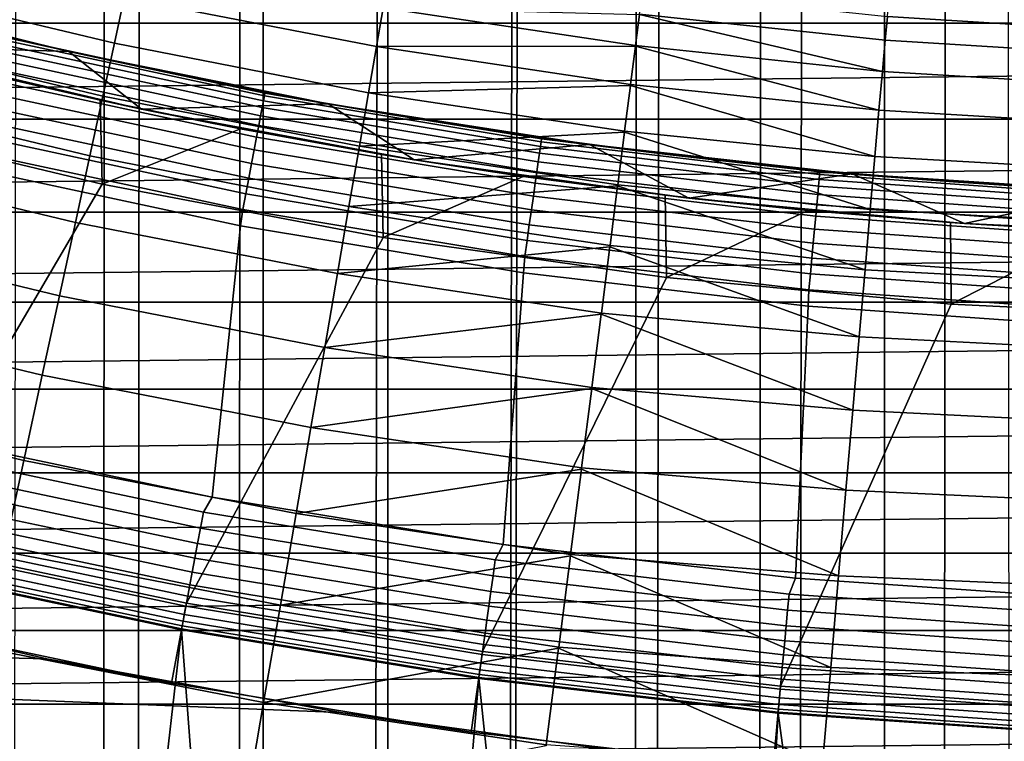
# Model space of a CAD drawing. Header units: metres. Extents: x -109 to 109, y -342 to 66.
# Tile 262 of 512: x -5.01 to -1.38, y -24 to -21.35. Entities that reach past the tile are written whole.
import ezdxf

# ---------------------------------------------------------------- set-up
doc = ezdxf.new("R2010")
doc.units = ezdxf.units.M
doc.layers.add('solid_K_24_62_16_000B91', color=7, linetype='CONTINUOUS')

msp = doc.modelspace()

# ---------------------------------------------------------------- linework, layer by layer
at = {"layer": 'solid_K_24_62_16_000B91'}
for points in [[(-5.320908, -282.842865, 9.193503), (-5.183332, -20.35026, -61.218571), (-4.694345, -20.468588, -61.441338), (-4.772721, -282.916138, 8.919953)], [(-5.320908, -277.859314, 27.792324), (-4.772721, -277.786011, 28.065874), (-4.56498, -20.497828, -40.773479), (-5.020024, -20.391159, -41.030163)], [(-4.772721, -282.916138, 8.919953), (-4.694345, -20.468588, -61.441338), (-4.195524, -20.576628, -61.64061), (-4.209518, -282.981384, 8.676523)], [(-4.772721, -277.786011, 28.065874), (-4.209518, -277.720795, 28.309303), (-4.108289, -20.594221, -40.544762), (-4.56498, -20.497828, -40.773479)], [(-4.209518, -282.981384, 8.676523), (-4.195524, -20.576628, -61.64061), (-3.687904, -20.673639, -61.816399)], [(-4.209518, -277.720795, 28.309303), (-3.63307, -277.663849, 28.521849), (-3.650502, -20.680277, -40.343018), (-4.108289, -20.594221, -40.544762)], [(-4.209518, -282.981384, 8.676523), (-3.687904, -20.673639, -61.816399), (-3.17324, -20.758867, -61.968513), (-3.63307, -283.03833, 8.46398)], [(-3.63307, -277.663849, 28.521849), (-3.192758, -20.755875, -40.167614), (-3.650502, -20.680277, -40.343018)], [(-3.63307, -277.663849, 28.521849), (-3.045191, -277.615356, 28.702837), (-2.735604, -20.821058, -40.017681), (-3.192758, -20.755875, -40.167614)], [(-3.63307, -283.03833, 8.46398), (-3.17324, -20.758867, -61.968513), (-2.652949, -20.831751, -62.096958), (-3.045191, -283.086823, 8.28299)], [(-3.045191, -277.615356, 28.702837), (-2.44773, -277.57547, 28.851702), (-2.278838, -20.875988, -39.892242), (-2.735604, -20.821058, -40.017681)], [(-3.045191, -283.086823, 8.28299), (-2.652949, -20.831751, -62.096958), (-2.127888, -20.891914, -62.201893), (-2.44773, -283.126709, 8.134125)], [(-2.44773, -277.57547, 28.851702), (-1.842568, -277.544312, 28.967976), (-1.822378, -20.920778, -39.790558), (-2.278838, -20.875988, -39.892242)], [(-2.44773, -283.126709, 8.134125), (-2.127888, -20.891914, -62.201893), (-1.599007, -20.939035, -62.283409), (-1.842568, -283.157867, 8.017853)], [(-1.842568, -277.544312, 28.967976), (-1.231609, -277.521973, 29.051289), (-1.366183, -20.955513, -39.712055), (-1.822378, -20.920778, -39.790558)], [(-1.842568, -283.157867, 8.017853), (-1.599007, -20.939035, -62.283409), (-1.067499, -20.972851, -62.34156), (-1.231609, -283.180206, 7.934538)], [(-16.252846, -20.995649, 84.926178), (-15.772186, -21.360191, 84.926178), (16.252853, -20.995644, 84.926178)], [(-15.772186, -21.360191, 84.926178), (15.772194, -21.360186, 84.926178), (16.252853, -20.995644, 84.926178)], [(-5.539476, -21.045187, -26.617601), (-4.620175, -21.265926, -26.617601), (-4.656745, -21.43425, -26.158104), (-5.583322, -21.211763, -26.158104)], [(-4.589435, -21.124434, -27.086475), (-3.667589, -21.303835, -27.086475), (-3.692155, -21.446529, -26.617601), (-4.620175, -21.265926, -26.617601)], [(-4.823982, -21.464602, 36.389439), (-5.769203, -21.230078, 36.441433), (-5.694019, -21.250368, 34.5), (-5.186697, -21.379854, 34.5)], [(-5.550264, -21.443344, 36.39415), (-5.769203, -21.230078, 36.441433), (-4.823982, -21.464602, 36.389439)], [(-5.583322, -21.211763, -26.158104), (-4.656745, -21.43425, -26.158104), (-4.699016, -21.628817, -25.709589), (-5.634004, -21.404308, -25.709589)], [(-4.620175, -21.265926, -26.617601), (-3.692155, -21.446529, -26.617601), (-3.721379, -21.616283, -26.158104), (-4.656745, -21.43425, -26.158104)], [(-1.812234, -21.335688, -28.041328), (-1.820197, -21.423109, -27.56287), (-2.724019, -21.327137, -27.563086), (-2.713028, -21.241087, -28.034622)], [(-1.812234, -21.335688, -28.041328), (-1.806651, -21.276346, -28.524107), (-0.903465, -21.333597, -28.525421), (-0.906395, -21.39259, -28.045164)], [(-3.667589, -21.303835, -27.086475), (-2.738821, -21.443027, -27.086475), (-2.73917, -21.445757, -27.076553), (-3.692155, -21.446529, -26.617601)], [(-2.724305, -21.329382, -27.55254), (-2.738821, -21.443027, -27.086475), (-3.667589, -21.303835, -27.086475)], [(-1.830512, -21.538307, -27.090376), (-2.738821, -21.443027, -27.086475), (-2.724305, -21.329382, -27.55254)], [(-1.820197, -21.423109, -27.56287), (-1.830512, -21.538307, -27.090376), (-2.724305, -21.329382, -27.55254), (-2.724019, -21.327137, -27.563086)], [(-1.820197, -21.423109, -27.56287), (-1.812234, -21.335688, -28.041328), (-0.906395, -21.39259, -28.045164), (-0.910501, -21.479443, -27.569164)], [(-15.772186, -21.360191, 84.926178), (-15.283257, -21.713766, 84.926178), (15.772194, -21.360186, 84.926178)], [(-15.283257, -21.713766, 84.926178), (15.283264, -21.71376, 84.926178), (15.772194, -21.360186, 84.926178)], [(-5.634004, -21.404308, -25.709589), (-4.699016, -21.628817, -25.709589), (-4.74684, -21.848944, -25.273624), (-5.691344, -21.62215, -25.273624)], [(-5.111546, -21.401611, 34.440392), (-4.676437, -21.497231, 34.5), (-4.823982, -21.464602, 36.389439), (-5.186697, -21.379854, 34.5)], [(-5.118221, -21.42956, 34.323208), (-4.108144, -21.645908, 34.323208), (-4.104804, -21.628309, 34.380928), (-5.114059, -21.412136, 34.380928)], [(-5.114059, -21.412136, 34.380928), (-4.104804, -21.628309, 34.380928), (-4.102786, -21.61768, 34.440392), (-5.111546, -21.401611, 34.440392)], [(-5.111546, -21.401611, 34.440392), (-4.102786, -21.61768, 34.440392), (-4.676437, -21.497231, 34.5)], [(-5.550264, -21.443344, 36.39415), (-4.823982, -21.464602, 36.389439), (-4.556302, -21.676313, 36.342503)], [(-4.708392, -21.643787, 34.900002), (-5.221963, -21.52565, 34.900002), (-5.550264, -21.443344, 36.39415), (-4.556302, -21.676313, 36.342503)], [(-5.123971, -21.45363, 34.268066), (-4.112758, -21.670223, 34.268066), (-4.108144, -21.645908, 34.323208), (-5.118221, -21.42956, 34.323208)], [(-4.656745, -21.43425, -26.158104), (-3.721379, -21.616283, -26.158104), (-3.755159, -21.812502, -25.709589), (-4.699016, -21.628817, -25.709589)], [(-3.692155, -21.446529, -26.617601), (-2.757166, -21.586655, -26.617601), (-2.757568, -21.589804, -26.608322), (-3.721379, -21.616283, -26.158104)], [(-2.73917, -21.445757, -27.076553), (-2.757166, -21.586655, -26.617601), (-3.692155, -21.446529, -26.617601)], [(-1.843144, -21.680891, -26.625469), (-2.757166, -21.586655, -26.617601), (-2.73917, -21.445757, -27.076553)], [(-1.830512, -21.538307, -27.090376), (-1.843144, -21.680891, -26.625469), (-2.73917, -21.445757, -27.076553), (-2.738821, -21.443027, -27.086475)], [(-1.830512, -21.538307, -27.090376), (-1.820197, -21.423109, -27.56287), (-0.910501, -21.479443, -27.569164), (-0.91577, -21.593861, -27.099041)], [(-5.139873, -21.520214, 34.168709), (-4.125523, -21.73748, 34.168709), (-4.11858, -21.700895, 34.216316), (-5.131223, -21.483997, 34.216316)], [(-5.131223, -21.483997, 34.216316), (-4.11858, -21.700895, 34.216316), (-4.112758, -21.670223, 34.268066), (-5.123971, -21.45363, 34.268066)], [(-3.869865, -21.656963, 36.346794), (-4.823982, -21.464602, 36.389439), (-4.676437, -21.497231, 34.5), (-4.163528, -21.60243, 34.5)], [(-4.556302, -21.676313, 36.342503), (-4.823982, -21.464602, 36.389439), (-3.869865, -21.656963, 36.346794)], [(-5.149795, -21.561754, 34.125946), (-4.133486, -21.779438, 34.125946), (-4.125523, -21.73748, 34.168709), (-5.139873, -21.520214, 34.168709)], [(-4.102786, -21.61768, 34.440392), (-4.163528, -21.60243, 34.5), (-4.676437, -21.497231, 34.5)], [(-4.702084, -21.952063, 34.599998), (-5.725421, -21.707645, 34.599998), (-5.221963, -21.52565, 34.900002), (-4.708392, -21.643787, 34.900002)], [(-1.843144, -21.680891, -26.625469), (-1.830512, -21.538307, -27.090376), (-0.91577, -21.593861, -27.099041), (-0.922183, -21.735456, -26.636391)], [(-5.160842, -21.608009, 34.088646), (-4.142354, -21.82616, 34.088646), (-4.133486, -21.779438, 34.125946), (-5.149795, -21.561754, 34.125946)], [(-2.757568, -21.589804, -26.608322), (-2.778989, -21.757519, -26.158104), (-3.721379, -21.616283, -26.158104)], [(-1.85805, -21.850368, -26.169746), (-2.778989, -21.757519, -26.158104), (-2.757568, -21.589804, -26.608322)], [(-1.843144, -21.680891, -26.625469), (-1.85805, -21.850368, -26.169746), (-2.757568, -21.589804, -26.608322), (-2.757166, -21.586655, -26.617601)], [(-5.691344, -21.62215, -25.273624), (-4.74684, -21.848944, -25.273624), (-4.800051, -22.093863, -24.851734), (-5.755143, -21.864529, -24.851734)], [(-5.172854, -21.658304, 34.057358), (-4.151995, -21.876963, 34.057358), (-4.142354, -21.82616, 34.088646), (-5.160842, -21.608009, 34.088646)], [(-4.699016, -21.628817, -25.709589), (-3.755159, -21.812502, -25.709589), (-3.793377, -22.034498, -25.273624), (-4.74684, -21.848944, -25.273624)], [(-4.102786, -21.61768, 34.440392), (-3.648262, -21.695396, 34.5), (-3.869865, -21.656963, 36.346794), (-4.163528, -21.60243, 34.5)], [(-4.108144, -21.645908, 34.323208), (-3.089036, -21.814676, 34.323208), (-3.086524, -21.796938, 34.380928), (-4.104804, -21.628309, 34.380928)], [(-4.104804, -21.628309, 34.380928), (-3.086524, -21.796938, 34.380928), (-3.085007, -21.786226, 34.440392), (-4.102786, -21.61768, 34.440392)], [(-4.102786, -21.61768, 34.440392), (-3.085007, -21.786226, 34.440392), (-3.648262, -21.695396, 34.5)], [(-3.721379, -21.616283, -26.158104), (-2.778989, -21.757519, -26.158104), (-2.779437, -21.761021, -26.149483), (-3.755159, -21.812502, -25.709589)], [(-5.185656, -21.711903, 34.032536), (-4.162271, -21.931103, 34.032536), (-4.151995, -21.876963, 34.057358), (-5.172854, -21.658304, 34.057358)], [(-4.192153, -21.749674, 34.900002), (-4.708392, -21.643787, 34.900002), (-4.556302, -21.676313, 36.342503)], [(-4.702084, -21.952063, 34.599998), (-4.708392, -21.643787, 34.900002), (-4.192153, -21.749674, 34.900002)], [(-4.556302, -21.676313, 36.342503), (-3.869865, -21.656963, 36.346794), (-3.553235, -21.863142, 36.301083)], [(-4.112758, -21.670223, 34.268066), (-3.092505, -21.83918, 34.268066), (-3.089036, -21.814676, 34.323208), (-4.108144, -21.645908, 34.323208)], [(-2.908629, -21.806875, 36.313557), (-3.869865, -21.656963, 36.346794), (-3.648262, -21.695396, 34.5), (-3.130928, -21.776072, 34.5)], [(-3.553235, -21.863142, 36.301083), (-3.869865, -21.656963, 36.346794), (-2.908629, -21.806875, 36.313557)], [(-3.673313, -21.843288, 34.900002), (-4.192153, -21.749674, 34.900002), (-4.556302, -21.676313, 36.342503), (-3.553235, -21.863142, 36.301083)], [(-4.125523, -21.73748, 34.168709), (-3.102103, -21.90696, 34.168709), (-3.096883, -21.87009, 34.216316), (-4.11858, -21.700895, 34.216316)], [(-4.11858, -21.700895, 34.216316), (-3.096883, -21.87009, 34.216316), (-3.092505, -21.83918, 34.268066), (-4.112758, -21.670223, 34.268066)], [(-3.085007, -21.786226, 34.440392), (-3.130928, -21.776072, 34.5), (-3.648262, -21.695396, 34.5)], [(-1.85805, -21.850368, -26.169746), (-1.843144, -21.680891, -26.625469), (-0.922183, -21.735456, -26.636391), (-0.92972, -21.903749, -26.182787)], [(-15.283257, -21.713766, 84.926178), (-14.786493, -22.056055, 84.926178), (15.283264, -21.71376, 84.926178)], [(-14.786493, -22.056055, 84.926178), (14.786502, -22.056049, 84.926178), (15.283264, -21.71376, 84.926178)], [(-4.702084, -21.952063, 34.599998), (-5.471883, -23.265179, 34.599998), (-6.540298, -22.987698, 34.599998), (-5.725421, -21.707645, 34.599998)], [(-5.19906, -21.768024, 34.014545), (-4.173029, -21.987791, 34.014545), (-4.162271, -21.931103, 34.032536), (-5.185656, -21.711903, 34.032536)], [(-4.133486, -21.779438, 34.125946), (-3.108091, -21.949247, 34.125946), (-3.102103, -21.90696, 34.168709), (-4.125523, -21.73748, 34.168709)], [(-5.21287, -21.825846, 34.003647), (-4.184114, -22.046196, 34.003647), (-4.173029, -21.987791, 34.014545), (-5.19906, -21.768024, 34.014545)], [(-3.667915, -22.148336, 34.599998), (-4.702084, -21.952063, 34.599998), (-4.192153, -21.749674, 34.900002), (-3.673313, -21.843288, 34.900002)], [(-2.779437, -21.761021, -26.149483), (-2.804215, -21.955019, -25.709589), (-3.755159, -21.812502, -25.709589)], [(-1.875178, -22.046158, -25.724771), (-2.804215, -21.955019, -25.709589), (-2.779437, -21.761021, -26.149483)], [(-1.85805, -21.850368, -26.169746), (-1.875178, -22.046158, -25.724771), (-2.779437, -21.761021, -26.149483), (-2.778989, -21.757519, -26.158104)], [(-4.142354, -21.82616, 34.088646), (-3.114759, -21.996332, 34.088646), (-3.108091, -21.949247, 34.125946), (-4.133486, -21.779438, 34.125946)], [(-3.553235, -21.863142, 36.301083), (-2.908629, -21.806875, 36.313557), (-2.543085, -22.003527, 36.269962)], [(-2.908629, -21.806875, 36.313557), (-3.130928, -21.776072, 34.5), (-2.61182, -21.844414, 34.5)], [(-3.085007, -21.786226, 34.440392), (-2.61182, -21.844414, 34.5), (-3.130928, -21.776072, 34.5)], [(-3.089036, -21.814676, 34.323208), (-2.063137, -21.93549, 34.323208), (-2.06146, -21.917654, 34.380928), (-3.086524, -21.796938, 34.380928)], [(-3.086524, -21.796938, 34.380928), (-2.06146, -21.917654, 34.380928), (-2.060447, -21.906881, 34.440392), (-3.085007, -21.786226, 34.440392)], [(-3.085007, -21.786226, 34.440392), (-2.060447, -21.906881, 34.440392), (-2.61182, -21.844414, 34.5)], [(-1.942052, -21.914114, 36.289783), (-2.908629, -21.806875, 36.313557), (-2.61182, -21.844414, 34.5), (-2.091234, -21.900383, 34.5)], [(-2.543085, -22.003527, 36.269962), (-2.908629, -21.806875, 36.313557), (-1.942052, -21.914114, 36.289783)], [(-5.21287, -21.825846, 34.003647), (-5.224064, -21.885136, 34), (-4.192595, -22.10593, 34), (-4.184114, -22.046196, 34.003647)], [(-4.151995, -21.876963, 34.057358), (-3.122009, -22.047531, 34.057358), (-3.114759, -21.996332, 34.088646), (-4.142354, -21.82616, 34.088646)], [(-3.755159, -21.812502, -25.709589), (-2.804215, -21.955019, -25.709589), (-2.804699, -21.958809, -25.701633), (-3.793377, -22.034498, -25.273624)], [(-3.152189, -21.924557, 34.900002), (-3.673313, -21.843288, 34.900002), (-3.553235, -21.863142, 36.301083)], [(-3.667915, -22.148336, 34.599998), (-3.673313, -21.843288, 34.900002), (-3.152189, -21.924557, 34.900002)], [(-3.096883, -21.87009, 34.216316), (-2.068378, -21.991211, 34.216316), (-2.065455, -21.960129, 34.268066), (-3.092505, -21.83918, 34.268066)], [(-3.092505, -21.83918, 34.268066), (-2.065455, -21.960129, 34.268066), (-2.063137, -21.93549, 34.323208), (-3.089036, -21.814676, 34.323208)], [(-2.060447, -21.906881, 34.440392), (-2.091234, -21.900383, 34.5), (-2.61182, -21.844414, 34.5)], [(-5.755143, -21.864529, -24.851734), (-4.800051, -22.093863, -24.851734), (-4.858462, -22.362719, -24.445395), (-5.825176, -22.130594, -24.445395)], [(-4.74684, -21.848944, -25.273624), (-3.793377, -22.034498, -25.273624), (-3.8359, -22.281498, -24.851734), (-4.800051, -22.093863, -24.851734)], [(-4.162271, -21.931103, 34.032536), (-3.129735, -22.102093, 34.032536), (-3.122009, -22.047531, 34.057358), (-4.151995, -21.876963, 34.057358)], [(-2.629406, -21.99338, 34.900002), (-3.152189, -21.924557, 34.900002), (-3.553235, -21.863142, 36.301083), (-2.543085, -22.003527, 36.269962)], [(-3.102103, -21.90696, 34.168709), (-2.071865, -22.028284, 34.168709), (-2.068378, -21.991211, 34.216316), (-3.096883, -21.87009, 34.216316)], [(-1.875178, -22.046158, -25.724771), (-1.85805, -21.850368, -26.169746), (-0.92972, -21.903749, -26.182787), (-0.938353, -22.098166, -25.739771)], [(-4.192595, -22.10593, 34), (-5.224064, -21.885136, 34), (-5.359163, -22.88076, 34), (-4.296189, -23.103951, 34)], [(-3.108091, -21.949247, 34.125946), (-2.075865, -22.070805, 34.125946), (-2.071865, -22.028284, 34.168709), (-3.102103, -21.90696, 34.168709)], [(-2.543085, -22.003527, 36.269962), (-1.942052, -21.914114, 36.289783), (-1.527875, -22.097242, 36.249184)], [(-1.942052, -21.914114, 36.289783), (-2.091234, -21.900383, 34.5), (-1.569462, -21.943947, 34.5)], [(-2.060447, -21.906881, 34.440392), (-1.569462, -21.943947, 34.5), (-2.091234, -21.900383, 34.5)], [(-2.063137, -21.93549, 34.323208), (-1.032704, -22.008083, 34.323208), (-1.031864, -21.990189, 34.380928), (-2.06146, -21.917654, 34.380928)], [(-2.06146, -21.917654, 34.380928), (-1.031864, -21.990189, 34.380928), (-1.031357, -21.979382, 34.440392), (-2.060447, -21.906881, 34.440392)], [(-2.060447, -21.906881, 34.440392), (-1.031357, -21.979382, 34.440392), (-1.569462, -21.943947, 34.5)], [(-0.971915, -21.978521, 36.275505), (-1.942052, -21.914114, 36.289783), (-1.569462, -21.943947, 34.5), (-1.046802, -21.975082, 34.5)], [(-1.527875, -22.097242, 36.249184), (-1.942052, -21.914114, 36.289783), (-0.971915, -21.978521, 36.275505)], [(-3.667915, -22.148336, 34.599998), (-4.391842, -23.493015, 34.599998), (-5.471883, -23.265179, 34.599998), (-4.702084, -21.952063, 34.599998)], [(-4.173029, -21.987791, 34.014545), (-3.137825, -22.159222, 34.014545), (-3.129735, -22.102093, 34.032536), (-4.162271, -21.931103, 34.032536)], [(-2.625333, -22.295963, 34.599998), (-3.667915, -22.148336, 34.599998), (-3.152189, -21.924557, 34.900002), (-2.629406, -21.99338, 34.900002)], [(-3.114759, -21.996332, 34.088646), (-2.080318, -22.118153, 34.088646), (-2.075865, -22.070805, 34.125946), (-3.108091, -21.949247, 34.125946)], [(-1.875178, -22.046158, -25.724771), (-1.89447, -22.267586, -25.292076), (-2.804699, -21.958809, -25.701633), (-2.804215, -21.955019, -25.709589)], [(-2.065455, -21.960129, 34.268066), (-1.033864, -22.032804, 34.268066), (-1.032704, -22.008083, 34.323208), (-2.063137, -21.93549, 34.323208)], [(-1.031357, -21.979382, 34.440392), (-1.046802, -21.975082, 34.5), (-1.569462, -21.943947, 34.5)], [(-4.184114, -22.046196, 34.003647), (-3.14616, -22.218084, 34.003647), (-3.137825, -22.159222, 34.014545), (-4.173029, -21.987791, 34.014545)], [(-2.804699, -21.958809, -25.701633), (-2.832755, -22.178465, -25.273624), (-3.793377, -22.034498, -25.273624)], [(-1.89447, -22.267586, -25.292076), (-2.832755, -22.178465, -25.273624), (-2.804699, -21.958809, -25.701633)], [(-2.071865, -22.028284, 34.168709), (-1.037072, -22.101187, 34.168709), (-1.035327, -22.06399, 34.216316), (-2.068378, -21.991211, 34.216316)], [(-2.068378, -21.991211, 34.216316), (-1.035327, -22.06399, 34.216316), (-1.033864, -22.032804, 34.268066), (-2.065455, -21.960129, 34.268066)], [(-1.527875, -22.097242, 36.249184), (-0.971915, -21.978521, 36.275505), (-0.509631, -22.144136, 36.238789)], [(-3.122009, -22.047531, 34.057358), (-2.08516, -22.169634, 34.057358), (-2.080318, -22.118153, 34.088646), (-3.114759, -21.996332, 34.088646)], [(-2.105249, -22.049726, 34.900002), (-2.629406, -21.99338, 34.900002), (-2.543085, -22.003527, 36.269962)], [(-2.625333, -22.295963, 34.599998), (-2.629406, -21.99338, 34.900002), (-2.105249, -22.049726, 34.900002)], [(-1.580151, -22.093565, 34.900002), (-2.105249, -22.049726, 34.900002), (-2.543085, -22.003527, 36.269962), (-1.527875, -22.097242, 36.249184)], [(-14.786493, -22.056055, 84.926178), (-14.281992, -22.386999, 84.926178), (14.786502, -22.056049, 84.926178)], [(-14.281992, -22.386999, 84.926178), (14.282001, -22.386993, 84.926178), (14.786502, -22.056049, 84.926178)], [(-4.184114, -22.046196, 34.003647), (-4.192595, -22.10593, 34), (-3.151598, -22.278181, 34), (-3.14616, -22.218084, 34.003647)], [(-3.793377, -22.034498, -25.273624), (-2.832755, -22.178465, -25.273624), (-2.833268, -22.18248, -25.266338), (-3.8359, -22.281498, -24.851734)], [(-3.129735, -22.102093, 34.032536), (-2.09032, -22.224499, 34.032536), (-2.08516, -22.169634, 34.057358), (-3.122009, -22.047531, 34.057358)], [(-1.577798, -22.394487, 34.599998), (-2.625333, -22.295963, 34.599998), (-2.105249, -22.049726, 34.900002), (-1.580151, -22.093565, 34.900002)], [(-2.075865, -22.070805, 34.125946), (-1.039074, -22.143847, 34.125946), (-1.037072, -22.101187, 34.168709), (-2.071865, -22.028284, 34.168709)], [(-1.89447, -22.267586, -25.292076), (-1.875178, -22.046158, -25.724771), (-0.938353, -22.098166, -25.739771), (-0.948054, -22.318045, -25.308847)], [(-4.800051, -22.093863, -24.851734), (-3.8359, -22.281498, -24.851734), (-3.882578, -22.552637, -24.445395), (-4.858462, -22.362719, -24.445395)], [(-2.080318, -22.118153, 34.088646), (-1.041303, -22.191351, 34.088646), (-1.039074, -22.143847, 34.125946), (-2.075865, -22.070805, 34.125946)], [(-1.054225, -22.124899, 34.900002), (-1.580151, -22.093565, 34.900002), (-1.527875, -22.097242, 36.249184)], [(-1.577798, -22.394487, 34.599998), (-1.580151, -22.093565, 34.900002), (-1.054225, -22.124899, 34.900002)], [(-0.52733, -22.143723, 34.900002), (-1.054225, -22.124899, 34.900002), (-1.527875, -22.097242, 36.249184), (-0.509631, -22.144136, 36.238789)], [(-5.825176, -22.130594, -24.445395), (-4.858462, -22.362719, -24.445395), (-4.921869, -22.654572, -24.056023), (-5.901199, -22.419416, -24.056023)], [(-3.151598, -22.278181, 34), (-4.192595, -22.10593, 34), (-4.296189, -23.103951, 34), (-3.225743, -23.27755, 34)], [(-3.137825, -22.159222, 34.014545), (-2.095723, -22.281944, 34.014545), (-2.09032, -22.224499, 34.032536), (-3.129735, -22.102093, 34.032536)], [(-2.08516, -22.169634, 34.057358), (-1.043727, -22.243004, 34.057358), (-1.041303, -22.191351, 34.088646), (-2.080318, -22.118153, 34.088646)], [(-0.526494, -22.443827, 34.599998), (-1.577798, -22.394487, 34.599998), (-1.054225, -22.124899, 34.900002), (-0.52733, -22.143723, 34.900002)], [(-2.625333, -22.295963, 34.599998), (-3.301771, -23.67083, 34.599998), (-4.391842, -23.493015, 34.599998), (-3.667915, -22.148336, 34.599998)], [(-3.14616, -22.218084, 34.003647), (-2.10129, -22.341131, 34.003647), (-2.095723, -22.281944, 34.014545), (-3.137825, -22.159222, 34.014545)], [(-2.09032, -22.224499, 34.032536), (-1.04631, -22.29805, 34.032536), (-1.043727, -22.243004, 34.057358), (-2.08516, -22.169634, 34.057358)], [(-2.833268, -22.18248, -25.266338), (-2.864509, -22.427078, -24.851734), (-3.8359, -22.281498, -24.851734)], [(-1.91586, -22.513893, -24.873144), (-2.864509, -22.427078, -24.851734), (-2.833268, -22.18248, -25.266338)], [(-1.89447, -22.267586, -25.292076), (-1.91586, -22.513893, -24.873144), (-2.833268, -22.18248, -25.266338), (-2.832755, -22.178465, -25.273624)], [(-3.14616, -22.218084, 34.003647), (-3.151598, -22.278181, 34), (-2.103826, -22.401424, 34), (-2.10129, -22.341131, 34.003647)], [(-2.095723, -22.281944, 34.014545), (-1.049015, -22.355684, 34.014545), (-1.04631, -22.29805, 34.032536), (-2.09032, -22.224499, 34.032536)], [(-3.8359, -22.281498, -24.851734), (-2.864509, -22.427078, -24.851734), (-2.865042, -22.431253, -24.845114), (-3.882578, -22.552637, -24.445395)], [(-2.103826, -22.401424, 34), (-3.151598, -22.278181, 34), (-3.225743, -23.27755, 34), (-2.150878, -23.401358, 34)], [(-1.91586, -22.513893, -24.873144), (-1.89447, -22.267586, -25.292076), (-0.948054, -22.318045, -25.308847), (-0.95879, -22.562639, -24.891481)], [(-1.577798, -22.394487, 34.599998), (-2.20495, -23.798069, 34.599998), (-3.301771, -23.67083, 34.599998), (-2.625333, -22.295963, 34.599998)], [(-2.10129, -22.341131, 34.003647), (-1.051801, -22.415068, 34.003647), (-1.049015, -22.355684, 34.014545), (-2.095723, -22.281944, 34.014545)], [(-2.10129, -22.341131, 34.003647), (-2.103826, -22.401424, 34), (-1.052287, -22.475378, 34), (-1.051801, -22.415068, 34.003647)], [(-14.281992, -22.386999, 84.926178), (-13.770144, -22.706333, 84.926178), (14.282001, -22.386993, 84.926178)], [(-13.770144, -22.706333, 84.926178), (13.770153, -22.706327, 84.926178), (14.282001, -22.386993, 84.926178)], [(-4.858462, -22.362719, -24.445395), (-3.882578, -22.552637, -24.445395), (-3.933249, -22.846968, -24.056023), (-4.921869, -22.654572, -24.056023)], [(-5.901199, -22.419416, -24.056023), (-4.921869, -22.654572, -24.056023), (-4.99005, -22.968399, -23.684982), (-5.982947, -22.729988, -23.684982)], [(-0.526494, -22.443827, 34.599998), (-1.104079, -23.874485, 34.599998), (-2.20495, -23.798069, 34.599998), (-1.577798, -22.394487, 34.599998)], [(-1.052287, -22.475378, 34), (-2.103826, -22.401424, 34), (-2.150878, -23.401358, 34), (-1.074634, -23.475412, 34)], [(-2.865042, -22.431253, -24.845114), (-2.899367, -22.699989, -24.445395), (-3.882578, -22.552637, -24.445395)], [(-1.939273, -22.784231, -24.469416), (-2.899367, -22.699989, -24.445395), (-2.865042, -22.431253, -24.845114)], [(-1.91586, -22.513893, -24.873144), (-1.939273, -22.784231, -24.469416), (-2.865042, -22.431253, -24.845114), (-2.864509, -22.427078, -24.851734)], [(-1.939273, -22.784231, -24.469416), (-1.91586, -22.513893, -24.873144), (-0.95879, -22.562639, -24.891481), (-0.970524, -22.83112, -24.489092)], [(-3.882578, -22.552637, -24.445395), (-2.899367, -22.699989, -24.445395), (-2.899912, -22.70426, -24.43943), (-3.933249, -22.846968, -24.056023)], [(-4.921869, -22.654572, -24.056023), (-3.933249, -22.846968, -24.056023), (-3.987736, -23.163462, -23.684982), (-4.99005, -22.968399, -23.684982)], [(-13.770144, -22.706333, 84.926178), (-13.251131, -23.013952, 84.926178), (13.770153, -22.706327, 84.926178)], [(-13.251131, -23.013952, 84.926178), (13.25114, -23.013947, 84.926178), (13.770153, -22.706327, 84.926178)], [(-2.899912, -22.70426, -24.43943), (-2.937206, -22.996243, -24.056023), (-3.933249, -22.846968, -24.056023)], [(-1.96463, -23.077675, -24.082277), (-2.937206, -22.996243, -24.056023), (-2.899912, -22.70426, -24.43943)], [(-1.939273, -22.784231, -24.469416), (-1.96463, -23.077675, -24.082277), (-2.899912, -22.70426, -24.43943), (-2.899367, -22.699989, -24.445395)], [(-5.982947, -22.729988, -23.684982), (-4.99005, -22.968399, -23.684982), (-5.062768, -23.303106, -23.333569), (-6.070134, -23.06122, -23.333569)], [(-1.96463, -23.077675, -24.082277), (-1.939273, -22.784231, -24.469416), (-0.970524, -22.83112, -24.489092), (-0.983216, -23.12257, -24.103048)], [(-3.933249, -22.846968, -24.056023), (-2.937206, -22.996243, -24.056023), (-2.937756, -23.000547, -24.050703), (-3.987736, -23.163462, -23.684982)], [(-5.394136, -22.934462, 33.996353), (-4.329188, -23.159109, 33.996353), (-4.296189, -23.103951, 34), (-5.359163, -22.88076, 34)], [(-5.407747, -22.992331, 33.985455), (-4.340112, -23.217546, 33.985455), (-4.329188, -23.159109, 33.996353), (-5.394136, -22.934462, 33.996353)], [(-4.99005, -22.968399, -23.684982), (-3.987736, -23.163462, -23.684982), (-4.045847, -23.501011, -23.333569), (-5.062768, -23.303106, -23.333569)], [(-5.420957, -23.048496, 33.967464), (-4.350714, -23.274261, 33.967464), (-4.340112, -23.217546, 33.985455), (-5.407747, -22.992331, 33.985455)], [(-2.937756, -23.000547, -24.050703), (-2.977894, -23.314804, -23.684982), (-3.987736, -23.163462, -23.684982)], [(-1.991843, -23.393215, -23.713058), (-2.977894, -23.314804, -23.684982), (-2.937756, -23.000547, -24.050703)], [(-1.96463, -23.077675, -24.082277), (-1.991843, -23.393215, -23.713058), (-2.937756, -23.000547, -24.050703), (-2.937206, -22.996243, -24.056023)], [(-13.251131, -23.013952, 84.926178), (-12.725247, -23.309673, 84.926178), (13.25114, -23.013947, 84.926178)], [(-12.725247, -23.309673, 84.926178), (12.725256, -23.309668, 84.926178), (13.25114, -23.013947, 84.926178)], [(-5.433574, -23.10214, 33.942642), (-4.360839, -23.32843, 33.942642), (-4.350714, -23.274261, 33.967464), (-5.420957, -23.048496, 33.967464)], [(-1.991843, -23.393215, -23.713058), (-1.96463, -23.077675, -24.082277), (-0.983216, -23.12257, -24.103048), (-0.996824, -23.436005, -23.734659)], [(-5.445413, -23.152475, 33.911354), (-4.370341, -23.379259, 33.911354), (-4.360839, -23.32843, 33.942642), (-5.433574, -23.10214, 33.942642)], [(-4.329188, -23.159109, 33.996353), (-3.255001, -23.334335, 33.996353), (-3.225743, -23.27755, 34), (-4.296189, -23.103951, 34)], [(-5.456301, -23.198769, 33.874054), (-4.379079, -23.426006, 33.874054), (-4.370341, -23.379259, 33.911354), (-5.445413, -23.152475, 33.911354)], [(-4.340112, -23.217546, 33.985455), (-3.263214, -23.393213, 33.985455), (-3.255001, -23.334335, 33.996353), (-4.329188, -23.159109, 33.996353)], [(-3.987736, -23.163462, -23.684982), (-2.977894, -23.314804, -23.684982), (-2.978441, -23.319084, -23.680288), (-4.045847, -23.501011, -23.333569)], [(-5.466079, -23.240343, 33.831291), (-4.386927, -23.467987, 33.831291), (-4.379079, -23.426006, 33.874054), (-5.456301, -23.198769, 33.874054)], [(-4.350714, -23.274261, 33.967464), (-3.271185, -23.450359, 33.967464), (-3.263214, -23.393213, 33.985455), (-4.340112, -23.217546, 33.985455)], [(-5.474604, -23.27659, 33.783684), (-4.393769, -23.504589, 33.783684), (-4.386927, -23.467987, 33.831291), (-5.466079, -23.240343, 33.831291)], [(-5.471883, -23.265179, 34.599998), (-4.391842, -23.493015, 34.599998), (-4.447, -23.787901, 34.900002), (-5.540596, -23.557203, 34.900002)], [(-5.481752, -23.30698, 33.731934), (-4.399506, -23.535278, 33.731934), (-4.393769, -23.504589, 33.783684), (-5.474604, -23.27659, 33.783684)], [(-4.360839, -23.32843, 33.942642), (-3.278799, -23.504938, 33.942642), (-3.271185, -23.450359, 33.967464), (-4.350714, -23.274261, 33.967464)], [(-3.255001, -23.334335, 33.996353), (-2.173867, -23.459764, 33.996353), (-2.150878, -23.401358, 34), (-3.225743, -23.27755, 34)], [(-12.725247, -23.309673, 84.926178), (-12.192801, -23.593332, 84.926178), (12.725256, -23.309668, 84.926178)], [(-12.192801, -23.593332, 84.926178), (12.192809, -23.593327, 84.926178), (12.725256, -23.309668, 84.926178)], [(-5.49152, -23.348511, 33.619072), (-4.407345, -23.577215, 33.619072), (-4.404053, -23.559605, 33.676792), (-5.487418, -23.331072, 33.676792)], [(-5.487418, -23.331072, 33.676792), (-4.404053, -23.559605, 33.676792), (-4.399506, -23.535278, 33.731934), (-5.481752, -23.30698, 33.731934)], [(-5.062768, -23.303106, -23.333569), (-4.045847, -23.501011, -23.333569), (-4.10738, -23.858438, -23.003012), (-5.139768, -23.657524, -23.003012)], [(-4.370341, -23.379259, 33.911354), (-3.285943, -23.55615, 33.911354), (-3.278799, -23.504938, 33.942642), (-4.360839, -23.32843, 33.942642)], [(-2.978441, -23.319084, -23.680288), (-3.02129, -23.65456, -23.333569), (-4.045847, -23.501011, -23.333569)], [(-2.020819, -23.729767, -23.363028), (-3.02129, -23.65456, -23.333569), (-2.978441, -23.319084, -23.680288)], [(-1.991843, -23.393215, -23.713058), (-2.020819, -23.729767, -23.363028), (-2.978441, -23.319084, -23.680288), (-2.977894, -23.314804, -23.684982)], [(-4.409333, -23.587849, 33.559608), (-5.493997, -23.359041, 33.559608), (-5.494812, -23.362514, 33.5), (-4.409987, -23.591354, 33.5)], [(-4.409987, -23.591354, 33.5), (-5.494812, -23.362514, 33.5), (-5.494714, -23.362534, 31), (-4.41003, -23.591347, 31)], [(-4.41003, -23.591347, 31), (-5.494714, -23.362534, 31), (-5.348525, -26.553194, 31), (-4.760422, -26.664907, 31)], [(-5.493997, -23.359041, 33.559608), (-4.409333, -23.587849, 33.559608), (-4.407345, -23.577215, 33.619072), (-5.49152, -23.348511, 33.619072)], [(-3.263214, -23.393213, 33.985455), (-2.179353, -23.518959, 33.985455), (-2.173867, -23.459764, 33.996353), (-3.255001, -23.334335, 33.996353)], [(-4.379079, -23.426006, 33.874054), (-3.292513, -23.603251, 33.874054), (-3.285943, -23.55615, 33.911354), (-4.370341, -23.379259, 33.911354)], [(-3.271185, -23.450359, 33.967464), (-2.184676, -23.576412, 33.967464), (-2.179353, -23.518959, 33.985455), (-3.263214, -23.393213, 33.985455)], [(-2.173867, -23.459764, 33.996353), (-1.088095, -23.53513, 33.996353), (-1.074634, -23.475412, 34), (-2.150878, -23.401358, 34)], [(-2.020819, -23.729767, -23.363028), (-1.991843, -23.393215, -23.713058), (-0.996824, -23.436005, -23.734659), (-1.011301, -23.770353, -23.385178)], [(-4.386927, -23.467987, 33.831291), (-3.298413, -23.64555, 33.831291), (-3.292513, -23.603251, 33.874054), (-4.379079, -23.426006, 33.874054)], [(-14.725998, -23.461349, 35.94677), (-5.975072, -23.450768, 35.949116), (-4.904568, -23.69779, 35.894352)], [(-14.725998, -23.461349, 35.94677), (-4.904568, -23.69779, 35.894352), (-3.824544, -23.895876, 35.850437)], [(-13.695803, -24.077271, 35.810223), (-14.725998, -23.461349, 35.94677), (-3.824544, -23.895876, 35.850437), (-2.737112, -24.044712, 35.81744)], [(-5.975072, -23.450768, 35.949116), (-5.540596, -23.557203, 34.900002), (-4.447, -23.787901, 34.900002), (-4.904568, -23.69779, 35.894352)], [(-4.393769, -23.504589, 33.783684), (-3.303558, -23.682428, 33.783684), (-3.298413, -23.64555, 33.831291), (-4.386927, -23.467987, 33.831291)], [(-3.278799, -23.504938, 33.942642), (-2.189761, -23.631283, 33.942642), (-2.184676, -23.576412, 33.967464), (-3.271185, -23.450359, 33.967464)], [(-2.179353, -23.518959, 33.985455), (-1.09084, -23.594513, 33.985455), (-1.088095, -23.53513, 33.996353), (-2.173867, -23.459764, 33.996353)], [(-4.391842, -23.493015, 34.599998), (-3.301771, -23.67083, 34.599998), (-3.343248, -23.967951, 34.900002), (-4.447, -23.787901, 34.900002)], [(-4.399506, -23.535278, 33.731934), (-3.307871, -23.71335, 33.731934), (-3.303558, -23.682428, 33.783684), (-4.393769, -23.504589, 33.783684)], [(-4.045847, -23.501011, -23.333569), (-3.02129, -23.65456, -23.333569), (-3.021826, -23.658756, -23.329479), (-4.10738, -23.858438, -23.003012)], [(-3.285943, -23.55615, 33.911354), (-2.194532, -23.682772, 33.911354), (-2.189761, -23.631283, 33.942642), (-3.278799, -23.504938, 33.942642)], [(-4.404053, -23.559605, 33.676792), (-3.31129, -23.737862, 33.676792), (-3.307871, -23.71335, 33.731934), (-4.399506, -23.535278, 33.731934)], [(-2.184676, -23.576412, 33.967464), (-1.093505, -23.652151, 33.967464), (-1.09084, -23.594513, 33.985455), (-2.179353, -23.518959, 33.985455)], [(-4.409333, -23.587849, 33.559608), (-3.31526, -23.766319, 33.559608), (-3.313765, -23.755604, 33.619072), (-4.407345, -23.577215, 33.619072)], [(-4.407345, -23.577215, 33.619072), (-3.313765, -23.755604, 33.619072), (-3.31129, -23.737862, 33.676792), (-4.404053, -23.559605, 33.676792)], [(-3.292513, -23.603251, 33.874054), (-2.19892, -23.730125, 33.874054), (-2.194532, -23.682772, 33.911354), (-3.285943, -23.55615, 33.911354)], [(-2.189761, -23.631283, 33.942642), (-1.09605, -23.707199, 33.942642), (-1.093505, -23.652151, 33.967464), (-2.184676, -23.576412, 33.967464)], [(-12.192801, -23.593332, 84.926178), (-11.653972, -23.864824, 84.926178), (12.192809, -23.593327, 84.926178)], [(-11.653972, -23.864824, 84.926178), (11.65398, -23.86482, 84.926178), (12.192809, -23.593327, 84.926178)], [(-4.41003, -23.591347, 31), (-4.760422, -26.664907, 31), (-4.169966, -26.763599, 31)], [(-3.315669, -23.769861, 31), (-4.41003, -23.591347, 31), (-4.169966, -26.763599, 31), (-3.577759, -26.849182, 31)], [(-3.315752, -23.76985, 33.5), (-4.409987, -23.591354, 33.5), (-4.41003, -23.591347, 31), (-3.315669, -23.769861, 31)], [(-3.31526, -23.766319, 33.559608), (-4.409333, -23.587849, 33.559608), (-4.409987, -23.591354, 33.5), (-3.315752, -23.76985, 33.5)], [(-3.298413, -23.64555, 33.831291), (-2.202861, -23.772652, 33.831291), (-2.19892, -23.730125, 33.874054), (-3.292513, -23.603251, 33.874054)], [(-5.139768, -23.657524, -23.003012), (-4.10738, -23.858438, -23.003012), (-4.17212, -24.234491, -22.694466), (-5.22078, -24.030411, -22.694466)], [(-3.303558, -23.682428, 33.783684), (-2.206296, -23.809729, 33.783684), (-2.202861, -23.772652, 33.831291), (-3.298413, -23.64555, 33.831291)], [(-2.020819, -23.729767, -23.363028), (-2.051459, -24.086174, -23.033386), (-3.021826, -23.658756, -23.329479), (-3.02129, -23.65456, -23.333569)], [(-2.194532, -23.682772, 33.911354), (-1.098438, -23.758852, 33.911354), (-1.09605, -23.707199, 33.942642), (-2.189761, -23.631283, 33.942642)], [(-3.021826, -23.658756, -23.329479), (-3.06724, -24.014322, -23.003012), (-4.10738, -23.858438, -23.003012)], [(-3.301771, -23.67083, 34.599998), (-2.20495, -23.798069, 34.599998), (-2.232654, -24.096788, 34.900002), (-3.343248, -23.967951, 34.900002)], [(-3.307871, -23.71335, 33.731934), (-2.209177, -23.840816, 33.731934), (-2.206296, -23.809729, 33.783684), (-3.303558, -23.682428, 33.783684)], [(-2.051459, -24.086174, -23.033386), (-3.06724, -24.014322, -23.003012), (-3.021826, -23.658756, -23.329479)], [(-2.19892, -23.730125, 33.874054), (-1.100634, -23.806358, 33.874054), (-1.098438, -23.758852, 33.911354), (-2.194532, -23.682772, 33.911354)], [(-4.904568, -23.69779, 35.894352), (-4.447, -23.787901, 34.900002), (-3.343248, -23.967951, 34.900002), (-3.824544, -23.895876, 35.850437)], [(-3.31129, -23.737862, 33.676792), (-2.21146, -23.865459, 33.676792), (-2.209177, -23.840816, 33.731934), (-3.307871, -23.71335, 33.731934)], [(-2.202861, -23.772652, 33.831291), (-1.102607, -23.849022, 33.831291), (-1.100634, -23.806358, 33.874054), (-2.19892, -23.730125, 33.874054)], [(-2.051459, -24.086174, -23.033386), (-2.020819, -23.729767, -23.363028), (-1.011301, -23.770353, -23.385178), (-1.026598, -24.124483, -23.055792)], [(-2.214112, -23.89407, 33.559608), (-3.31526, -23.766319, 33.559608), (-3.315752, -23.76985, 33.5), (-2.21444, -23.897621, 33.5)], [(-3.31526, -23.766319, 33.559608), (-2.214112, -23.89407, 33.559608), (-2.213113, -23.883297, 33.619072), (-3.313765, -23.755604, 33.619072)], [(-3.313765, -23.755604, 33.619072), (-2.213113, -23.883297, 33.619072), (-2.21146, -23.865459, 33.676792), (-3.31129, -23.737862, 33.676792)], [(-3.315669, -23.769861, 31), (-3.577759, -26.849182, 31), (-2.98386, -26.921656, 31)], [(-2.21444, -23.897621, 33.5), (-3.315752, -23.76985, 33.5), (-3.315669, -23.769861, 31), (-2.214481, -23.897617, 31)], [(-2.214481, -23.897617, 31), (-3.315669, -23.769861, 31), (-2.98386, -26.921656, 31), (-2.388712, -26.980974, 31)], [(-2.20495, -23.798069, 34.599998), (-1.104079, -23.874485, 34.599998), (-1.117954, -24.174164, 34.900002), (-2.232654, -24.096788, 34.900002)], [(-2.206296, -23.809729, 33.783684), (-1.104326, -23.886217, 33.783684), (-1.102607, -23.849022, 33.831291), (-2.202861, -23.772652, 33.831291)], [(-2.209177, -23.840816, 33.731934), (-1.105768, -23.917404, 33.731934), (-1.104326, -23.886217, 33.783684), (-2.206296, -23.809729, 33.783684)], [(-11.653972, -23.864824, 84.926178), (-11.109184, -24.123943, 84.926178), (11.65398, -23.86482, 84.926178)], [(-11.109184, -24.123943, 84.926178), (11.109193, -24.123938, 84.926178), (11.65398, -23.86482, 84.926178)], [(-4.10738, -23.858438, -23.003012), (-3.06724, -24.014322, -23.003012), (-3.067759, -24.018381, -22.999498), (-4.17212, -24.234491, -22.694466)], [(-2.213113, -23.883297, 33.619072), (-1.107739, -23.960022, 33.619072), (-1.106911, -23.942127, 33.676792), (-2.21146, -23.865459, 33.676792)], [(-2.21146, -23.865459, 33.676792), (-1.106911, -23.942127, 33.676792), (-1.105768, -23.917404, 33.731934), (-2.209177, -23.840816, 33.731934)], [(-3.824544, -23.895876, 35.850437), (-3.343248, -23.967951, 34.900002), (-2.232654, -24.096788, 34.900002), (-2.737112, -24.044712, 35.81744)], [(-2.214481, -23.897617, 31), (-2.388712, -26.980974, 31), (-1.79243, -27.027138, 31)], [(-1.108369, -23.974392, 31), (-2.214481, -23.897617, 31), (-1.79243, -27.027138, 31), (-1.195404, -27.060118, 31)], [(-1.108403, -23.974392, 33.5), (-2.21444, -23.897621, 33.5), (-2.214481, -23.897617, 31), (-1.108369, -23.974392, 31)], [(-1.108238, -23.970829, 33.559608), (-2.214112, -23.89407, 33.559608), (-2.21444, -23.897621, 33.5), (-1.108403, -23.974392, 33.5)], [(-2.214112, -23.89407, 33.559608), (-1.108238, -23.970829, 33.559608), (-1.107739, -23.960022, 33.619072), (-2.213113, -23.883297, 33.619072)]]:
    msp.add_3dface(points, dxfattribs=at)

doc.saveas('drawing.dxf')
